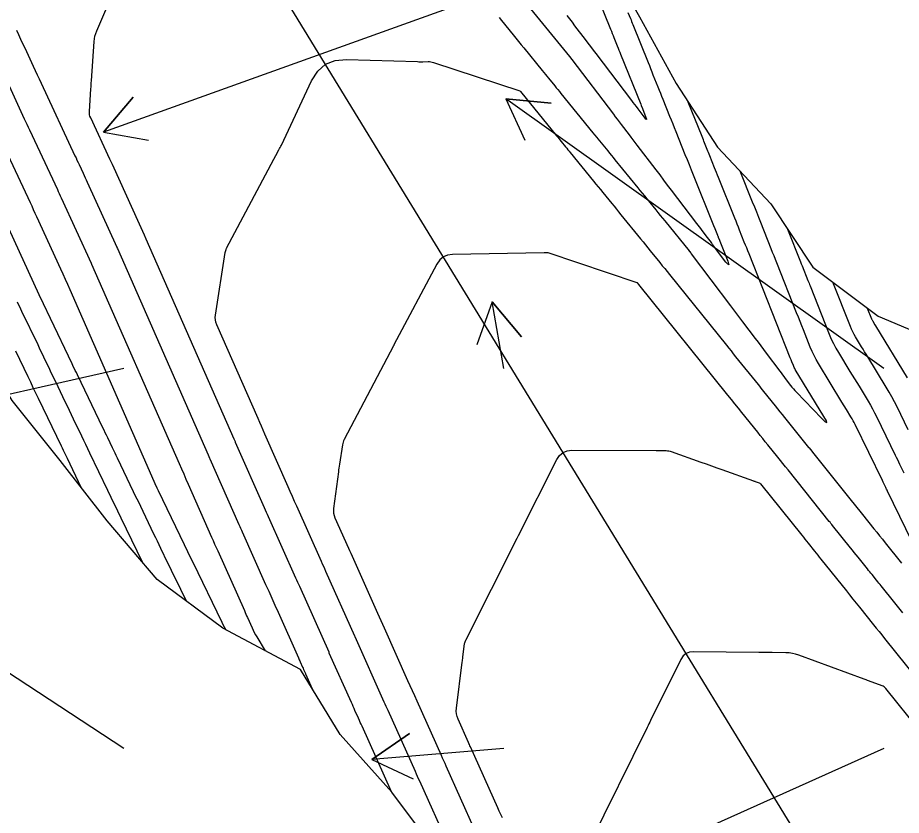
# Model space of a CAD drawing. Extents: x 954385 to 988206, y 1868364 to 1924553.
# Drawn here: x 957043.1 to 957159.4, y 1920910.1 to 1921015.1 of the extents above; entities that cross this region are included whole.
import ezdxf

# ---------------------------------------------------------------- set-up
doc = ezdxf.new("R2010")
doc.units = 0
for name, color, linetype in [('Default', 7, 'Continuous'), ('Ex_Major Contours', 7, 'Continuous'), ('Ex_Minor Contours', 7, 'Continuous'), ('Perimeter', 7, 'Continuous'), ('Slopes', 7, 'Continuous')]:
    doc.layers.add(name, color=color, linetype=linetype)

msp = doc.modelspace()

# ---------------------------------------------------------------- linework, layer by layer
at = {"layer": 'Default'}
msp.add_line((957221.14, 1920784.24), (956045.8, 1922705.18), dxfattribs=at)
at = {"layer": 'Ex_Major Contours'}
for points in [[(957123.45, 1921015.75), (957123.77, 1921014.95), (957123.85, 1921014.76), (957123.93, 1921014.56), (957124.01, 1921014.36), (957124.09, 1921014.16), (957126.1, 1921009.17), (957126.26, 1921008.77), (957126.42, 1921008.37), (957126.58, 1921007.96), (957126.74, 1921007.56), (957127.39, 1921005.95), (957127.55, 1921005.55), (957127.71, 1921005.15), (957127.87, 1921004.75), (957128.04, 1921004.35), (957128.93, 1921002.12), (957129.13, 1921001.62), (957129.33, 1921001.11), (957129.54, 1921000.61), (957129.74, 1921000.11), (957130.95, 1920997.08), (957131.22, 1920996.41), (957131.49, 1920995.74), (957131.76, 1920995.07), (957132.03, 1920994.4), (957134.7, 1920987.74), (957134.87, 1920987.32), (957135.22, 1920986.46), (957135.24, 1920986.39), (957135.27, 1920986.33), (957135.3, 1920986.26), (957135.32, 1920986.2), (957135.48, 1920985.81), (957135.53, 1920985.68), (957136.57, 1920983.05), (957136.69, 1920982.7), (957136.7, 1920982.56), (957136.58, 1920982.64), (957136.34, 1920982.92), (957134.59, 1920985.24), (957134.42, 1920985.47), (957134.25, 1920985.7), (957134.07, 1920985.93), (957133.9, 1920986.16), (957133.2, 1920987.08), (957133.03, 1920987.31), (957132.85, 1920987.54), (957132.68, 1920987.76), (957132.51, 1920987.99), (957129.17, 1920992.38), (957128.67, 1920993.04), (957128.17, 1920993.71), (957127.67, 1920994.37), (957127.16, 1920995.03), (957124.66, 1920998.31), (957124.41, 1920998.65), (957124.15, 1920998.99), (957123.89, 1920999.33), (957123.63, 1920999.67), (957122.6, 1921001.03), (957122.34, 1921001.37), (957122.08, 1921001.7), (957121.82, 1921002.04), (957121.57, 1921002.38), (957116.11, 1921009.56), (957116.1, 1921009.57), (957116.08, 1921009.59), (957116.07, 1921009.6), (957116.06, 1921009.62), (957115.97, 1921009.73), (957115.8, 1921009.94), (957110.66, 1921016.24)], [(957042.97, 1921013.43), (957043.25, 1921012.84), (957043.52, 1921012.25), (957043.79, 1921011.67), (957044.07, 1921011.08), (957045.19, 1921008.67), (957045.45, 1921008.12), (957045.71, 1921007.56), (957045.97, 1921007.01), (957046.23, 1921006.46), (957050.68, 1920996.9), (957050.82, 1920996.61), (957050.95, 1920996.32), (957051.09, 1920996.03), (957051.22, 1920995.74), (957051.76, 1920994.59), (957051.89, 1920994.3), (957052.03, 1920994.01), (957052.16, 1920993.72), (957052.29, 1920993.43), (957056.21, 1920984.86), (957056.21, 1920984.84), (957056.27, 1920984.71), (957068.2, 1920957.58), (957068.39, 1920957.14), (957068.44, 1920957.04), (957072.26, 1920948.38), (957072.36, 1920948.14), (957072.47, 1920947.9), (957072.58, 1920947.66), (957072.68, 1920947.42), (957075.77, 1920940.52), (957076.18, 1920939.61), (957076.58, 1920938.7), (957076.99, 1920937.79), (957077.4, 1920936.87), (957080.08, 1920930.87), (957080.14, 1920930.73), (957080.2, 1920930.6), (957080.26, 1920930.46), (957080.32, 1920930.32), (957080.63, 1920929.64), (957080.7, 1920929.49), (957080.76, 1920929.34), (957080.9, 1920929.04), (957080.93, 1920928.96), (957080.96, 1920928.89), (957081, 1920928.81), (957081.03, 1920928.74), (957081.91, 1920926.78)], [(957154.94, 1920976.86), (957155.49, 1920975.46), (957155.52, 1920975.38), (957155.56, 1920975.3), (957155.61, 1920975.22), (957155.65, 1920975.14), (957155.94, 1920974.67), (957156.03, 1920974.51), (957160.2, 1920967.67)], [(957051.52, 1920953.24), (957049.69, 1920957.06), (957049.56, 1920957.33), (957049.43, 1920957.6), (957049.16, 1920958.15), (957049.03, 1920958.42), (957048.9, 1920958.69), (957045.88, 1920964.97), (957045.54, 1920965.68), (957045.2, 1920966.39), (957044.86, 1920967.1), (957044.52, 1920967.81), (957042.89, 1920971.21)], [(957161.89, 1920921.2), (957157.4, 1920926.82), (957157.29, 1920926.93), (957157.17, 1920927.03), (957157.04, 1920927.11), (957156.9, 1920927.18), (957155.11, 1920927.84), (957154.96, 1920927.89), (957154.81, 1920927.94), (957154.66, 1920928), (957154.52, 1920928.05), (957145.93, 1920931.2), (957145.51, 1920931.34), (957145.09, 1920931.43), (957144.65, 1920931.5), (957144.21, 1920931.52), (957142.44, 1920931.54), (957142, 1920931.55), (957141.55, 1920931.56), (957141.11, 1920931.56), (957140.67, 1920931.57), (957132.07, 1920931.66), (957131.54, 1920931.6), (957131.09, 1920931.41), (957130.72, 1920931.1), (957130.42, 1920930.65), (957126.42, 1920922.61), (957126.31, 1920922.39), (957126.2, 1920922.16), (957126.09, 1920921.94), (957125.98, 1920921.71), (957118.38, 1920906.33)]]:
    msp.add_lwpolyline(points, dxfattribs=at)
at = {"layer": 'Ex_Minor Contours'}
for points in [[(957092.33, 1920913.21), (957088.46, 1920921.85), (957088.34, 1920922.11), (957088.23, 1920922.37), (957088.11, 1920922.63), (957087.99, 1920922.9), (957087.53, 1920923.94), (957087.41, 1920924.2), (957087.29, 1920924.46), (957087.18, 1920924.72), (957087.06, 1920924.98), (957084.15, 1920931.48), (957084.11, 1920931.58), (957080.25, 1920940.22), (957080.12, 1920940.5), (957080, 1920940.78), (957079.87, 1920941.07), (957079.74, 1920941.35), (957076.15, 1920949.39), (957076.02, 1920949.69), (957075.88, 1920949.99), (957075.75, 1920950.29), (957075.62, 1920950.59), (957071.82, 1920959.2), (957071.8, 1920959.25), (957071.62, 1920959.64), (957060.06, 1920985.95), (957059.84, 1920986.44), (957059.62, 1920986.93), (957059.4, 1920987.43), (957059.18, 1920987.92), (957055.61, 1920995.73), (957055.52, 1920995.92), (957055.44, 1920996.1), (957055.36, 1920996.28), (957055.27, 1920996.47), (957052.75, 1921001.88), (957052.66, 1921002.09), (957052.61, 1921002.3), (957052.58, 1921002.52), (957052.58, 1921002.74), (957052.78, 1921005.69), (957052.8, 1921005.95), (957052.82, 1921006.22), (957052.83, 1921006.48), (957052.85, 1921006.75), (957053.2, 1921011.92), (957053.24, 1921012.28), (957053.31, 1921012.64), (957053.41, 1921012.99), (957053.54, 1921013.33), (957055.85, 1921018.7)], [(957119.55, 1921017.51), (957121.15, 1921013.54), (957121.26, 1921013.27), (957121.37, 1921012.99), (957121.48, 1921012.72), (957121.59, 1921012.44), (957122.03, 1921011.34), (957122.14, 1921011.07), (957122.25, 1921010.79), (957122.36, 1921010.52), (957122.47, 1921010.25), (957125.12, 1921003.68), (957125.19, 1921003.49), (957125.34, 1921003.13), (957125.82, 1921001.92), (957125.88, 1921001.76), (957125.88, 1921001.69), (957125.82, 1921001.73), (957125.71, 1921001.86), (957124.78, 1921003.09), (957124.57, 1921003.36), (957124.15, 1921003.91), (957123.95, 1921004.18), (957119.25, 1921010.36), (957118.9, 1921010.81), (957118.55, 1921011.27), (957118.21, 1921011.73), (957117.86, 1921012.18), (957116.47, 1921014.01), (957116.13, 1921014.46), (957115.78, 1921014.92), (957115.43, 1921015.37)], [(957106.5, 1921015.07), (957106.8, 1921014.71), (957108.34, 1921012.82), (957108.69, 1921012.39), (957109.05, 1921011.95), (957109.4, 1921011.51), (957109.76, 1921011.08), (957112.17, 1921008.12), (957112.37, 1921007.86), (957112.58, 1921007.61), (957112.78, 1921007.36), (957112.99, 1921007.11), (957113.81, 1921006.1), (957114.01, 1921005.85), (957114.22, 1921005.6), (957114.42, 1921005.35), (957114.63, 1921005.1), (957118.84, 1920999.92), (957119.06, 1920999.66), (957119.34, 1920999.32), (957119.5, 1920999.12), (957120.8, 1920997.53), (957121.03, 1920997.24), (957121.27, 1920996.95), (957121.5, 1920996.66), (957121.74, 1920996.38), (957124.74, 1920992.7), (957125.03, 1920992.33), (957125.33, 1920991.97), (957125.63, 1920991.61), (957125.92, 1920991.24), (957127.1, 1920989.79), (957127.4, 1920989.42), (957127.7, 1920989.06), (957127.99, 1920988.7), (957128.29, 1920988.33), (957131.48, 1920984.4), (957131.5, 1920984.38), (957131.52, 1920984.35), (957131.55, 1920984.32), (957131.57, 1920984.3), (957131.67, 1920984.16), (957131.7, 1920984.12), (957131.78, 1920984.02), (957136.94, 1920977.17), (957137.34, 1920976.64), (957137.74, 1920976.11), (957138.13, 1920975.59), (957138.53, 1920975.06), (957140.2, 1920972.84), (957140.56, 1920972.37), (957140.92, 1920971.89), (957141.28, 1920971.42), (957141.64, 1920970.94), (957143.43, 1920968.56), (957143.61, 1920968.33), (957143.78, 1920968.09), (957143.96, 1920967.86), (957144.14, 1920967.62), (957144.85, 1920966.68), (957145.03, 1920966.45), (957145.22, 1920966.22), (957145.41, 1920966), (957145.61, 1920965.79), (957148.92, 1920962.38), (957149.4, 1920961.91), (957149.62, 1920961.8), (957149.56, 1920962.04), (957149.23, 1920962.62), (957145.47, 1920968.79), (957145.4, 1920968.91), (957145.33, 1920969.04), (957145.27, 1920969.16), (957145.22, 1920969.29), (957145.01, 1920969.81), (957144.91, 1920970.07), (957144.8, 1920970.33), (957139.38, 1920983.99), (957139.23, 1920984.38), (957139.07, 1920984.77), (957138.92, 1920985.16), (957138.76, 1920985.55), (957138.14, 1920987.11), (957137.98, 1920987.5), (957137.83, 1920987.89), (957137.67, 1920988.28), (957137.52, 1920988.67), (957135.37, 1920994.02), (957135.24, 1920994.35), (957135.11, 1920994.68), (957134.98, 1920995.01), (957134.84, 1920995.33), (957134.22, 1920996.88), (957134.14, 1920997.09), (957134.05, 1920997.31), (957133.97, 1920997.52), (957133.88, 1920997.73), (957133.54, 1920998.59), (957133.45, 1920998.8), (957133.37, 1920999.01), (957133.28, 1920999.22), (957133.2, 1920999.44), (957131.39, 1921003.94)], [(957040.21, 1921009.94), (957044.02, 1921001.77), (957044.19, 1921001.41), (957044.36, 1921001.05), (957044.53, 1921000.68), (957044.7, 1921000.32), (957048.37, 1920992.46), (957048.49, 1920992.19), (957048.62, 1920991.92), (957048.74, 1920991.65), (957048.86, 1920991.38), (957052.8, 1920982.77), (957052.8, 1920982.75), (957052.86, 1920982.63), (957064.38, 1920956.42), (957064.68, 1920955.73), (957064.99, 1920955.05), (957065.29, 1920954.36), (957065.59, 1920953.68), (957068.66, 1920946.72), (957068.86, 1920946.27), (957069.06, 1920945.82), (957069.26, 1920945.37), (957069.46, 1920944.91), (957072.97, 1920937.06), (957073.07, 1920936.83), (957073.17, 1920936.61), (957073.27, 1920936.39), (957073.37, 1920936.16), (957073.99, 1920934.78), (957074.13, 1920934.48), (957074.28, 1920934.18), (957074.44, 1920933.89), (957074.61, 1920933.6), (957075.7, 1920931.79)], [(957099.86, 1920906.14), (957096.04, 1920914.64), (957095.9, 1920914.95), (957095.76, 1920915.26), (957095.62, 1920915.57), (957095.48, 1920915.89), (957091.89, 1920923.91), (957091.76, 1920924.18), (957091.64, 1920924.46), (957091.51, 1920924.74), (957091.39, 1920925.02), (957087.55, 1920933.6), (957087.51, 1920933.7), (957083.69, 1920942.23), (957083.55, 1920942.55), (957083.41, 1920942.87), (957083.26, 1920943.19), (957083.12, 1920943.51), (957079.87, 1920950.79), (957079.58, 1920951.44), (957079.3, 1920952.08), (957079.01, 1920952.72), (957078.72, 1920953.37), (957075.67, 1920960.29), (957075.45, 1920960.8), (957075.22, 1920961.31), (957075, 1920961.82), (957074.77, 1920962.33), (957069.34, 1920974.68), (957069.23, 1920974.99), (957069.17, 1920975.3), (957069.15, 1920975.62), (957069.18, 1920975.94), (957070.45, 1920984.16), (957070.48, 1920984.31), (957070.52, 1920984.45), (957070.57, 1920984.59), (957070.64, 1920984.73), (957076.87, 1920996.45), (957077.12, 1920996.92), (957077.53, 1920997.68), (957077.61, 1920997.84), (957077.69, 1920997.99), (957077.77, 1920998.15), (957077.84, 1920998.31), (957081.82, 1921006.76), (957082.62, 1921008.04), (957083.66, 1921008.93), (957084.93, 1921009.45), (957086.43, 1921009.58), (957095.77, 1921009.28), (957095.94, 1921009.27), (957096.12, 1921009.27), (957096.29, 1921009.27), (957096.47, 1921009.27), (957097.16, 1921009.28), (957097.34, 1921009.28), (957097.51, 1921009.26), (957097.67, 1921009.23), (957097.84, 1921009.18), (957109.22, 1921005.43), (957109.24, 1921005.42), (957109.26, 1921005.41), (957109.28, 1921005.39), (957109.29, 1921005.37), (957114.06, 1920999.52), (957114.21, 1920999.34), (957114.36, 1920999.16), (957114.5, 1920998.98), (957114.65, 1920998.79), (957115.25, 1920998.07), (957115.39, 1920997.89), (957115.54, 1920997.7), (957115.69, 1920997.52), (957115.84, 1920997.34), (957118.93, 1920993.55), (957119.23, 1920993.18), (957119.53, 1920992.81), (957119.83, 1920992.45), (957120.13, 1920992.08), (957121.32, 1920990.61), (957121.62, 1920990.25), (957121.92, 1920989.88), (957122.22, 1920989.52), (957122.51, 1920989.15), (957125.11, 1920985.96), (957125.43, 1920985.57), (957125.74, 1920985.18), (957126.06, 1920984.79), (957126.38, 1920984.4), (957127.65, 1920982.84), (957127.97, 1920982.44), (957128.28, 1920982.05), (957128.6, 1920981.66), (957128.92, 1920981.27), (957136.41, 1920971.97), (957136.71, 1920971.59), (957137.01, 1920971.22), (957137.31, 1920970.85), (957137.61, 1920970.47), (957140.57, 1920966.8), (957140.75, 1920966.57), (957140.93, 1920966.35), (957141.12, 1920966.12), (957141.3, 1920965.89), (957142.81, 1920964.01), (957143.12, 1920963.62), (957143.44, 1920963.23), (957143.75, 1920962.85), (957144.06, 1920962.46), (957147.22, 1920958.54), (957147.27, 1920958.47), (957147.62, 1920958.04), (957147.71, 1920957.92), (957152.82, 1920951.56), (957153.2, 1920951.09), (957153.57, 1920950.63), (957153.94, 1920950.17), (957154.31, 1920949.7), (957155.8, 1920947.84), (957156.18, 1920947.38), (957156.55, 1920946.91), (957156.92, 1920946.45), (957157.3, 1920945.99), (957159.46, 1920943.29)], [(957041.2, 1920998.42), (957044.77, 1920990.77), (957044.99, 1920990.3), (957045.2, 1920989.84), (957045.42, 1920989.37), (957045.63, 1920988.9), (957048.77, 1920982.03), (957049.08, 1920981.35), (957049.38, 1920980.67), (957049.69, 1920979.99), (957049.99, 1920979.31), (957061.38, 1920953.4), (957061.4, 1920953.36), (957061.42, 1920953.31), (957061.44, 1920953.27), (957061.46, 1920953.23), (957061.58, 1920952.97), (957061.63, 1920952.88), (957065.05, 1920945.76), (957065.5, 1920944.84), (957065.95, 1920943.91), (957066.39, 1920942.99), (957066.84, 1920942.06), (957069.34, 1920936.92), (957069.54, 1920936.51), (957069.74, 1920936.1), (957070.29, 1920934.96), (957070.31, 1920934.92), (957070.34, 1920934.87), (957070.36, 1920934.83), (957070.39, 1920934.79), (957070.54, 1920934.54)], [(957161.64, 1920944.5), (957157.6, 1920952.79), (957157.54, 1920952.91), (957157.48, 1920953.03), (957157.43, 1920953.14), (957157.37, 1920953.26), (957157.14, 1920953.72), (957157.03, 1920953.95), (957156.92, 1920954.19), (957153.34, 1920961.55), (957153.21, 1920961.8), (957153.07, 1920962.05), (957152.94, 1920962.3), (957152.79, 1920962.54), (957152.2, 1920963.52), (957151.9, 1920964), (957151.6, 1920964.49), (957148.51, 1920969.56), (957148.21, 1920970.08), (957147.93, 1920970.62), (957147.67, 1920971.17), (957147.43, 1920971.72), (957146.54, 1920973.98), (957146.31, 1920974.54), (957146.09, 1920975.1), (957145.87, 1920975.67), (957145.64, 1920976.23), (957143.03, 1920982.8), (957142.85, 1920983.27), (957142.67, 1920983.73), (957142.48, 1920984.19), (957142.3, 1920984.65), (957140.93, 1920988.11), (957140.66, 1920988.78), (957140.39, 1920989.46), (957140.12, 1920990.14), (957139.85, 1920990.81), (957138.22, 1920994.86)], [(957065.35, 1920938.31), (957063.85, 1920941.39), (957063.62, 1920941.87), (957063.39, 1920942.35), (957063.15, 1920942.82), (957062.92, 1920943.3), (957062, 1920945.22), (957061.77, 1920945.7), (957061.54, 1920946.18), (957061.31, 1920946.66), (957061.08, 1920947.14), (957059.65, 1920950.1), (957059.34, 1920950.75), (957059.03, 1920951.4), (957058.71, 1920952.05), (957058.4, 1920952.71), (957056.28, 1920957.12), (957056.12, 1920957.46), (957055.96, 1920957.79), (957055.8, 1920958.13), (957055.64, 1920958.46), (957054.99, 1920959.79), (957054.83, 1920960.13), (957054.67, 1920960.46), (957054.51, 1920960.8), (957054.35, 1920961.13), (957051.01, 1920968.09), (957050.87, 1920968.38), (957050.73, 1920968.66), (957050.42, 1920969.32), (957050.32, 1920969.52), (957050.23, 1920969.73), (957049.98, 1920970.23), (957049.83, 1920970.54), (957046.04, 1920978.45), (957046.03, 1920978.46), (957046.02, 1920978.48), (957046.02, 1920978.49), (957046.01, 1920978.5), (957045.98, 1920978.58), (957045.96, 1920978.61), (957041.98, 1920987.34)], [(957144.44, 1920987.26), (957146.15, 1920982.96), (957146.26, 1920982.69), (957146.37, 1920982.42), (957147.13, 1920980.5), (957147.2, 1920980.32), (957147.27, 1920980.14), (957147.34, 1920979.96), (957147.42, 1920979.77), (957149.94, 1920973.42), (957150.2, 1920972.79), (957150.49, 1920972.19), (957150.8, 1920971.59), (957151.14, 1920971.01), (957152.65, 1920968.54), (957152.95, 1920968.05), (957153.25, 1920967.56), (957153.55, 1920967.07), (957153.85, 1920966.57), (957155.05, 1920964.61), (957155.34, 1920964.11), (957155.62, 1920963.61), (957155.89, 1920963.1), (957156.15, 1920962.59), (957158.62, 1920957.52), (957158.76, 1920957.23), (957158.9, 1920956.93), (957159.05, 1920956.64), (957159.19, 1920956.35), (957159.76, 1920955.18)], [(957159.6, 1920936.77), (957159.25, 1920937.2), (957158.9, 1920937.64), (957158.55, 1920938.07), (957156.77, 1920940.31), (957156.62, 1920940.49), (957156.47, 1920940.68), (957156.32, 1920940.87), (957156.17, 1920941.05), (957155.57, 1920941.8), (957155.42, 1920941.99), (957155.27, 1920942.17), (957155.12, 1920942.36), (957154.97, 1920942.55), (957153.74, 1920944.08), (957153.49, 1920944.39), (957153.23, 1920944.71), (957152.98, 1920945.03), (957152.72, 1920945.34), (957150.37, 1920948.27), (957150.26, 1920948.41), (957150.15, 1920948.54), (957150.05, 1920948.68), (957149.94, 1920948.81), (957144.51, 1920955.58), (957144.17, 1920955.99), (957143.84, 1920956.4), (957143.51, 1920956.82), (957143.18, 1920957.23), (957141.85, 1920958.88), (957141.51, 1920959.29), (957141.18, 1920959.71), (957140.85, 1920960.12), (957140.52, 1920960.53), (957138.44, 1920963.12), (957137.98, 1920963.69), (957137.52, 1920964.26), (957137.06, 1920964.83), (957136.61, 1920965.4), (957124.88, 1920979.95), (957124.86, 1920979.98), (957124.74, 1920980.12), (957124.72, 1920980.15), (957124.7, 1920980.17), (957124.67, 1920980.18), (957124.64, 1920980.2), (957112.95, 1920984.11), (957112.93, 1920984.12), (957112.91, 1920984.12), (957112.89, 1920984.12), (957112.86, 1920984.12), (957112.56, 1920984.12), (957112.5, 1920984.12), (957112.44, 1920984.12), (957100.38, 1920983.92), (957099.72, 1920983.84), (957099.16, 1920983.6), (957098.69, 1920983.21), (957098.32, 1920982.66), (957092.65, 1920972.01), (957092.62, 1920971.96), (957092.6, 1920971.91), (957086.09, 1920959.56), (957086.02, 1920959.4), (957085.96, 1920959.23), (957085.91, 1920959.06), (957085.87, 1920958.89), (957085.49, 1920956.32), (957085.45, 1920956.07), (957085.41, 1920955.82), (957085.38, 1920955.57), (957085.34, 1920955.32), (957084.71, 1920950.51), (957084.69, 1920950.19), (957084.71, 1920949.89), (957084.77, 1920949.59), (957084.88, 1920949.29), (957086.67, 1920945.3), (957086.82, 1920944.96), (957086.97, 1920944.62), (957090.5, 1920936.73), (957090.72, 1920936.24), (957090.93, 1920935.75), (957091.15, 1920935.27), (957091.37, 1920934.78), (957094.46, 1920927.88), (957094.75, 1920927.21), (957095.05, 1920926.55), (957095.35, 1920925.88), (957095.65, 1920925.22), (957098.86, 1920918.05), (957099.02, 1920917.7), (957099.18, 1920917.35), (957099.33, 1920917), (957099.49, 1920916.65), (957103.27, 1920908.23)], [(957160.32, 1920960.85), (957158.85, 1920963.87), (957158.52, 1920964.53), (957158.17, 1920965.17), (957157.81, 1920965.81), (957157.44, 1920966.44), (957154.99, 1920970.46), (957154.79, 1920970.79), (957154.59, 1920971.11), (957154.39, 1920971.44), (957154.19, 1920971.77), (957153.4, 1920973.07), (957153.2, 1920973.4), (957153.03, 1920973.74), (957152.86, 1920974.09), (957152.72, 1920974.44), (957150.4, 1920980.27)], [(957059.55, 1920943.44), (957056.76, 1920949.23), (957056.61, 1920949.53), (957056.47, 1920949.83), (957056.32, 1920950.14), (957056.17, 1920950.44), (957055.59, 1920951.66), (957055.45, 1920951.96), (957055.3, 1920952.26), (957055.15, 1920952.57), (957055.01, 1920952.87), (957052.66, 1920957.77), (957052.39, 1920958.33), (957052.12, 1920958.9), (957051.84, 1920959.46), (957051.57, 1920960.02), (957050.49, 1920962.27), (957050.22, 1920962.84), (957049.95, 1920963.4), (957049.68, 1920963.96), (957049.41, 1920964.52), (957048.15, 1920967.15), (957047.96, 1920967.55), (957047.76, 1920967.96), (957047.57, 1920968.36), (957047.37, 1920968.77), (957046.6, 1920970.39), (957046.4, 1920970.79), (957046.21, 1920971.2), (957046.01, 1920971.6), (957045.82, 1920972.01), (957043.71, 1920976.4), (957043.56, 1920976.71), (957043.41, 1920977.02), (957043.26, 1920977.33), (957043.11, 1920977.64)], [(957106.92, 1920909.79), (957106.72, 1920910.24), (957106.52, 1920910.69), (957106.32, 1920911.13), (957102.71, 1920919.16), (957102.65, 1920919.3), (957102.59, 1920919.44), (957102.53, 1920919.57), (957102.46, 1920919.71), (957101.09, 1920922.78), (957100.96, 1920923.13), (957100.88, 1920923.49), (957100.85, 1920923.86), (957100.87, 1920924.24), (957101.64, 1920930.27), (957101.67, 1920930.44), (957101.69, 1920930.61), (957101.71, 1920930.78), (957101.73, 1920930.95), (957101.96, 1920932.73), (957101.99, 1920932.85), (957102.02, 1920932.97), (957102.06, 1920933.09), (957102.11, 1920933.2), (957108.88, 1920946.61), (957108.92, 1920946.7), (957108.97, 1920946.79), (957109.01, 1920946.87), (957109.05, 1920946.96), (957114.11, 1920956.95), (957114.46, 1920957.48), (957114.91, 1920957.86), (957115.45, 1920958.08), (957116.08, 1920958.16), (957127.14, 1920958.11), (957127.31, 1920958.11), (957127.48, 1920958.11), (957127.64, 1920958.11), (957127.81, 1920958.11), (957128.49, 1920958.11), (957128.66, 1920958.1), (957128.82, 1920958.08), (957128.99, 1920958.04), (957129.15, 1920957.99), (957133.02, 1920956.61), (957133.72, 1920956.36), (957134.42, 1920956.11), (957135.12, 1920955.86), (957135.82, 1920955.61), (957139.98, 1920954.13), (957140.03, 1920954.11), (957140.07, 1920954.1), (957140.12, 1920954.08), (957140.17, 1920954.06), (957140.73, 1920953.86), (957140.78, 1920953.84), (957140.82, 1920953.81), (957140.85, 1920953.78), (957140.89, 1920953.75), (957146.33, 1920946.98), (957146.54, 1920946.72), (957146.74, 1920946.46), (957146.95, 1920946.2), (957147.16, 1920945.93), (957148, 1920944.89), (957148.21, 1920944.63), (957148.42, 1920944.37), (957148.62, 1920944.11), (957148.83, 1920943.85), (957152.2, 1920939.66), (957152.62, 1920939.13), (957153.05, 1920938.59), (957153.48, 1920938.06), (957153.91, 1920937.52), (957155.76, 1920935.21), (957156.12, 1920934.76), (957156.48, 1920934.31), (957156.84, 1920933.86), (957157.2, 1920933.41), (957164.25, 1920924.61)]]:
    msp.add_lwpolyline(points, dxfattribs=at)
at = {"layer": 'Perimeter'}
for points in [[(957084.26, 1921095.8), (957088.9, 1921086.91), (957093.47, 1921077.98), (957098.24, 1921069.18), (957102.92, 1921060.32), (957107.46, 1921051.38), (957111.99, 1921042.42), (957116.56, 1921033.5), (957120.03, 1921023.9), (957124.96, 1921015.19), (957129.77, 1921006.41), (957135.24, 1920998.03), (957142.23, 1920990.59), (957147.77, 1920982.25), (957156.36, 1920975.79), (957167.75, 1920971.03)], [(957098.4, 1920905.15), (957092.36, 1920913.18), (957085.57, 1920920.75), (957080.38, 1920929.3), (957070.14, 1920934.75), (957061.48, 1920941.18), (957054.9, 1920948.88), (957048.74, 1920956.83), (957042.43, 1920964.69), (957037.28, 1920973.26), (957032.25, 1920981.91), (957026.96, 1920990.4), (957021.92, 1920999.04), (957016.92, 1921007.7), (957011.84, 1921016.31), (957006.63, 1921024.85), (957001.93, 1921033.7), (956997.23, 1921042.55), (956992.52, 1921051.39), (956987.62, 1921060.12), (956982.7, 1921068.82), (956977.71, 1921077.5), (956972.71, 1921086.16), (956967.65, 1921094.79)]]:
    msp.add_lwpolyline(points, dxfattribs=at)
at = {"layer": 'Slopes'}
for points in [[(957107.13, 1921018.93), (957054.45, 1921000.01), (957058.33, 1921004.59), (957054.45, 1921000.01), (957060.35, 1920998.94)], [(957157.13, 1920968.93), (957107.39, 1921004.4), (957113.36, 1921003.82), (957107.39, 1921004.4), (957109.88, 1920998.94)], [(957107.13, 1920968.93), (957105.6, 1920977.67), (957109.45, 1920973.07), (957105.6, 1920977.67), (957103.54, 1920972.04)], [(957057.13, 1920968.93), (957030.29, 1920962.87), (957034.7, 1920966.94), (957030.29, 1920962.87), (957036.02, 1920961.09)], [(957057.13, 1920918.93), (957024.64, 1920940.21), (957030.63, 1920939.87), (957024.64, 1920940.21), (957027.35, 1920934.86)], [(957107.13, 1920918.93), (957089.76, 1920917.5), (957094.7, 1920920.92), (957089.76, 1920917.5), (957095.19, 1920914.94)], [(957157.13, 1920918.93), (957043.17, 1920867.81), (957046.68, 1920872.67), (957043.17, 1920867.81), (957049.13, 1920867.2)]]:
    msp.add_lwpolyline(points, dxfattribs=at)

doc.saveas('drawing.dxf')
